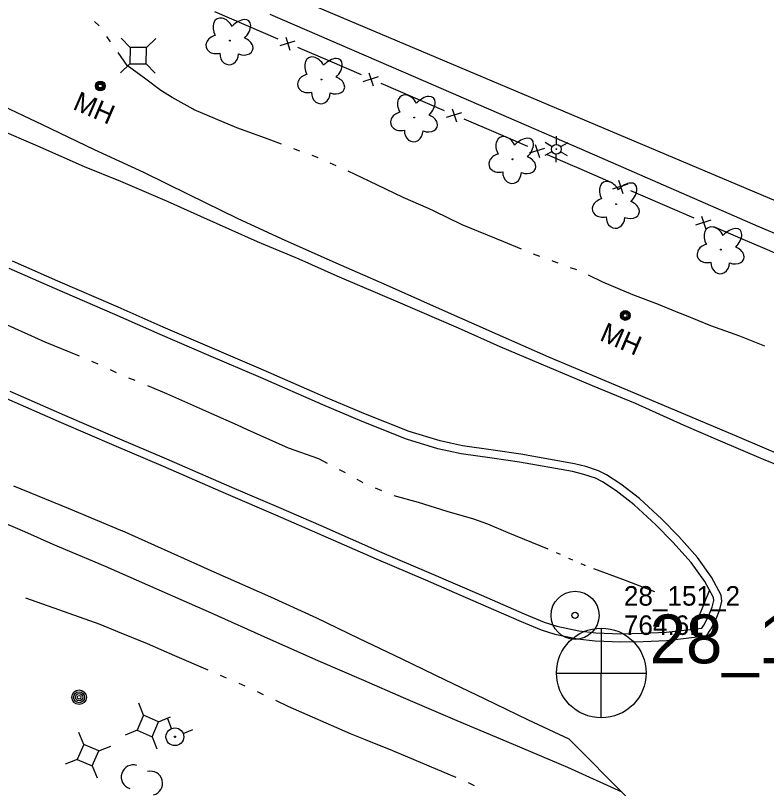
# Model space of a CAD drawing. Extents: x 589250 to 1188077, y 162953 to 363065.
# Drawn here: x 592734.7 to 592965.4, y 185912.6 to 186150.1 of the extents above; entities that cross this region are included whole.
import ezdxf

# ---------------------------------------------------------------- set-up
doc = ezdxf.new("R2010")
doc.units = 0
for name, color, linetype in [('E_DWY', 7, 'Continuous'), ('E_FEN_P', 7, 'Continuous'), ('E_LAND_TreeLine_P', 7, 'Continuous'), ('E_LAND_Vegetation', 7, 'Continuous'), ('E_LTG', 7, 'Continuous'), ('E_MAP_Limits', 7, 'Continuous'), ('E_MAP_PassPoints', 7, 'Continuous'), ('E_MAP_PhotoCenter', 7, 'Continuous'), ('E_MISCPROP', 7, 'Continuous'), ('E_PATH_Sidewalk', 7, 'Continuous'), ('E_RDWY', 7, 'Continuous'), ('E_RDWY_C_and_G', 7, 'Continuous'), ('E_RDWY_Gravel', 7, 'Continuous'), ('E_UTL_AG_Bold', 7, 'Continuous'), ('E_UTL_MH', 7, 'Continuous'), ('E_UTL_MH_Text', 7, 'Continuous'), ('E_UTL_WHydrant', 7, 'Continuous'), ('E_WTR_FlowLine', 7, 'Continuous')]:
    doc.layers.add(name, color=color, linetype=linetype)

msp = doc.modelspace()

# ---------------------------------------------------------------- linework, layer by layer
at = {"layer": 'E_DWY'}
for p, q in [((592812.8, 186150.44), (592856.83, 186131.41)), ((592856.83, 186131.41), (592908.6, 186108.96)), ((592908.6, 186108.96), (592962.78, 186085.37)), ((592962.78, 186085.37), (593013.54, 186063.31))]:
    msp.add_line(p, q, dxfattribs=at)
at = {"layer": 'E_FEN_P'}
for p, q in [((592805.68, 186146.99), (592795.92, 186151.19)), ((592815.44, 186142.79), (592805.68, 186146.99)), ((592819.13, 186139.31), (592817.82, 186143.31)), ((592820.56, 186142.2), (592815.89, 186140.71)), ((592831.23, 186135.99), (592821.48, 186140.19)), ((592840.99, 186131.79), (592831.23, 186135.99)), ((592846.11, 186131.2), (592841.44, 186129.7)), ((592844.69, 186128.31), (592843.38, 186132.31)), ((592856.79, 186124.99), (592847.03, 186129.19)), ((592866.54, 186120.79), (592856.79, 186124.99)), ((592870.24, 186117.31), (592868.93, 186121.31)), ((592871.67, 186120.2), (592867, 186118.71)), ((592882.34, 186113.99), (592872.58, 186118.19)), ((592892.1, 186109.8), (592882.34, 186113.99)), ((592897.23, 186109.21), (592892.55, 186107.71)), ((592895.8, 186106.32), (592894.49, 186110.32)), ((592905.24, 186104.15), (592898.14, 186107.2)), ((592907.9, 186103), (592905.24, 186104.15)), ((592917.65, 186098.79), (592907.9, 186103)), ((592922.78, 186098.2), (592918.1, 186096.7)), ((592921.34, 186095.31), (592920.04, 186099.31)), ((592933.44, 186091.97), (592923.69, 186096.18)), ((592943.19, 186087.77), (592933.44, 186091.97)), ((592946.89, 186084.28), (592945.58, 186088.28)), ((592948.32, 186087.17), (592943.65, 186085.68)), ((592958.98, 186080.95), (592949.23, 186085.16)), ((592964.33, 186078.65), (592958.98, 186080.95)), ((592968.75, 186076.76), (592964.33, 186078.65))]:
    msp.add_line(p, q, dxfattribs=at)
at = {"layer": 'E_LAND_TreeLine_P'}
for centre, start, end in [((592770.88, 185916.13), 72.7531, 252.7531), ((592776.19, 185914.17), 284.3384, 104.3384)]:
    msp.add_arc(centre, 3.71, start, end, dxfattribs=at)
at = {"layer": 'E_LAND_Vegetation'}
for centre in [(592800.53, 186142.34), (592828.67, 186130.37), (592857.2, 186118.71), (592887.41, 186105.88), (592919.2, 186092.11), (592951.39, 186078.13)]:
    msp.add_circle(centre, 0.128, dxfattribs=at)
for centre, major_axis, ratio in [((592798.65, 186145.33), (2, -3.72), 0.691916), ((592803.16, 186144.91), (-3.26, -3.46), 0.560249), ((592796.79, 186141.21), (3.5, 0.9), 0.782863), ((592804.17, 186140.67), (-3.38, 1.31), 0.716896), ((592800.36, 186138.36), (0.14, 3.45), 0.832022), ((592826.8, 186133.36), (2, -3.72), 0.691916), ((592831.31, 186132.94), (-3.26, -3.46), 0.560249), ((592824.93, 186129.24), (3.5, 0.9), 0.782863), ((592832.32, 186128.7), (-3.38, 1.31), 0.716896), ((592828.51, 186126.39), (0.14, 3.45), 0.832022), ((592855.33, 186121.7), (2, -3.72), 0.691916), ((592859.83, 186121.28), (-3.26, -3.46), 0.560249), ((592853.46, 186117.58), (3.5, 0.9), 0.782863), ((592860.85, 186117.04), (-3.38, 1.31), 0.716896), ((592857.04, 186114.73), (0.14, 3.45), 0.832022), ((592885.54, 186108.88), (2, -3.72), 0.691916), ((592890.04, 186108.45), (-3.26, -3.46), 0.560249), ((592883.67, 186104.76), (3.5, 0.9), 0.782863), ((592891.06, 186104.22), (-3.38, 1.31), 0.716896), ((592887.25, 186101.9), (0.14, 3.45), 0.832022), ((592917.33, 186095.1), (2, -3.72), 0.691916), ((592921.83, 186094.68), (-3.26, -3.46), 0.560249), ((592915.46, 186090.98), (3.5, 0.9), 0.782863), ((592922.85, 186090.44), (-3.38, 1.31), 0.716896), ((592919.04, 186088.13), (0.14, 3.45), 0.832022), ((592949.52, 186081.13), (2, -3.72), 0.691916), ((592954.02, 186080.7), (-3.26, -3.46), 0.560249), ((592947.65, 186077.01), (3.5, 0.9), 0.782863), ((592955.04, 186076.47), (-3.38, 1.31), 0.716896), ((592951.22, 186074.15), (0.14, 3.45), 0.832022)]:
    msp.add_ellipse(centre, major_axis=major_axis, ratio=ratio, start_param=1.570796, end_param=4.712389, dxfattribs=at)
at = {"layer": 'E_LTG'}
for p, q in [((592900.86, 186110.47), (592900.89, 186112.97)), ((592899.55, 186109.74), (592897.4, 186111.02)), ((592904.33, 186110.92), (592902.15, 186109.7)), ((592899.53, 186108.24), (592897.34, 186107.02)), ((592900.78, 186104.97), (592900.82, 186107.47)), ((592904.27, 186106.92), (592902.12, 186108.2))]:
    msp.add_line(p, q, dxfattribs=at)
for radius in [1.5, 0.125]:
    msp.add_circle((592900.84, 186108.97), radius, dxfattribs=at)
at = {"layer": 'E_MAP_Limits'}
msp.add_line((593101.2, 186036.84), (592256.92, 186393.93), dxfattribs=at)
at = {"layer": 'E_MAP_PassPoints'}
for radius in [7.38, 7.38, 0.945, 0.945]:
    msp.add_circle((592906.6, 185965.77), radius, dxfattribs=at)
at = {"layer": 'E_MAP_PhotoCenter'}
for p, q in [((592914.61, 185961.86), (592914.55, 185934.45)), ((592914.61, 185961.86), (592914.55, 185934.45)), ((592900.92, 185948.05), (592928.38, 185948.04)), ((592900.92, 185948.05), (592928.38, 185948.04))]:
    msp.add_line(p, q, dxfattribs=at)
msp.add_circle((592914.66, 185948.06), 13.78, dxfattribs=at)
msp.add_circle((592914.66, 185948.06), 13.78, dxfattribs=at)
at = {"layer": 'E_MISCPROP'}
for radius in [2.23, 1.67, 1.12, 0.558]:
    msp.add_circle((592754.24, 185940.61), radius, dxfattribs=at)
at = {"layer": 'E_PATH_Sidewalk'}
msp.add_line((592943.12, 185961.54), (592947.94, 185973.35), dxfattribs=at)
at = {"layer": 'E_RDWY'}
for p, q in [((592741.57, 186109.9), (592726.43, 186116.34)), ((592755.95, 186103.6), (592741.57, 186109.9)), ((592767.1, 186099.05), (592755.95, 186103.6)), ((592781.43, 186092.89), (592767.1, 186099.05)), ((592791.6, 186088.28), (592781.43, 186092.89)), ((592809.06, 186080.53), (592791.6, 186088.28)), ((592821.81, 186075.18), (592809.06, 186080.53)), ((592833.56, 186069.94), (592821.81, 186075.18)), ((592853.02, 186061.63), (592833.56, 186069.94)), ((592870.75, 186053.95), (592853.02, 186061.63)), ((592883.64, 186048.21), (592870.75, 186053.95)), ((592896.2, 186042.9), (592883.64, 186048.21)), ((592912, 186036.32), (592896.2, 186042.9)), ((592925.17, 186030.83), (592912, 186036.32)), ((592940.15, 186024.08), (592925.17, 186030.83)), ((592950.56, 186019.62), (592940.15, 186024.08)), ((592964.52, 186013.65), (592950.56, 186019.62)), ((592975.73, 186009.1), (592964.52, 186013.65)), ((592734.06, 186005.58), (592750.93, 185998.74)), ((592750.93, 185998.74), (592767.43, 185991.7)), ((592782.56, 185984.93), (592767.43, 185991.7)), ((592795.74, 185979.05), (592782.56, 185984.93)), ((592813.14, 185971.31), (592795.74, 185979.05)), ((592827.3, 185964.85), (592813.14, 185971.31)), ((592840.15, 185958.62), (592827.3, 185964.85)), ((592853.49, 185952.3), (592840.15, 185958.62)), ((592866.8, 185945.82), (592853.49, 185952.3)), ((592878.79, 185940.07), (592866.8, 185945.82)), ((592892.34, 185933.53), (592878.79, 185940.07)), ((592904.79, 185927.77), (592892.34, 185933.53)), ((592922.76, 185909.72), (592904.79, 185927.77))]:
    msp.add_line(p, q, dxfattribs=at)
at = {"layer": 'E_RDWY_C_and_G'}
for p, q in [((592747.74, 186068.42), (592733.75, 186074.58)), ((592746.74, 186066.13), (592732.76, 186072.29)), ((592766.21, 186060.45), (592747.74, 186068.42)), ((592765.21, 186058.15), (592746.74, 186066.13)), ((592780.11, 186054.32), (592766.21, 186060.45)), ((592779.11, 186052.02), (592765.21, 186058.15)), ((592795.08, 186047.86), (592780.11, 186054.32)), ((592794.1, 186045.56), (592779.11, 186052.02)), ((592810.92, 186041.09), (592795.08, 186047.86)), ((592809.93, 186038.79), (592794.1, 186045.56)), ((592830.07, 186032.7), (592810.92, 186041.09)), ((592829.09, 186030.41), (592809.93, 186038.79)), ((592732.94, 186034.63), (592749.77, 186027.29)), ((592731.94, 186032.34), (592748.78, 186025)), ((592842.19, 186027.6), (592830.07, 186032.7)), ((592841.24, 186025.29), (592829.09, 186030.41)), ((592749.77, 186027.29), (592765.92, 186020.33)), ((592855.69, 186022.29), (592842.19, 186027.6)), ((592748.78, 186025), (592764.94, 186018.03)), ((592854.86, 186019.93), (592841.24, 186025.29)), ((592865.12, 186019.37), (592855.69, 186022.29)), ((592765.92, 186020.33), (592781.09, 186013.89)), ((592864.47, 186016.95), (592854.86, 186019.93)), ((592868.32, 186018.65), (592865.12, 186019.37)), ((592764.94, 186018.03), (592780.1, 186011.59)), ((592867.79, 186016.21), (592864.47, 186016.95)), ((592872.04, 186017.85), (592868.32, 186018.65)), ((592881.49, 186016.52), (592872.04, 186017.85)), ((592889.92, 186015.28), (592881.49, 186016.52)), ((592871.6, 186015.38), (592867.79, 186016.21)), ((592881.13, 186014.05), (592871.6, 186015.38)), ((592889.52, 186012.81), (592881.13, 186014.05)), ((592906.38, 186012.36), (592889.92, 186015.28)), ((592781.09, 186013.89), (592801.07, 186005.17)), ((592905.85, 186009.92), (592889.52, 186012.81)), ((592909.94, 186011.48), (592906.38, 186012.36)), ((592780.1, 186011.59), (592800.08, 186002.88)), ((592909.25, 186009.07), (592905.85, 186009.92)), ((592913.83, 186010.21), (592909.94, 186011.48)), ((592916.25, 186008.92), (592913.83, 186010.21)), ((592912.85, 186007.9), (592909.25, 186009.07)), ((592914.98, 186006.76), (592912.85, 186007.9)), ((592920.67, 186006.11), (592916.25, 186008.92)), ((592801.07, 186005.17), (592815.55, 185998.98)), ((592919.23, 186004.06), (592914.98, 186006.76)), ((592926.35, 186001.65), (592920.67, 186006.11)), ((592800.08, 186002.88), (592814.57, 185996.68)), ((592924.72, 185999.76), (592919.23, 186004.06)), ((592933.21, 185995.29), (592926.35, 186001.65)), ((592815.55, 185998.98), (592828.47, 185993.32)), ((592931.43, 185993.54), (592924.72, 185999.76)), ((592814.57, 185996.68), (592827.47, 185991.03)), ((592938.45, 185990), (592933.21, 185995.29)), ((592828.47, 185993.32), (592846.52, 185985.43)), ((592936.63, 185988.29), (592931.43, 185993.54)), ((592827.47, 185991.03), (592845.53, 185983.14)), ((592942.27, 185981.97), (592936.63, 185988.29)), ((592944.23, 185983.53), (592938.45, 185990)), ((592846.52, 185985.43), (592861.68, 185978.94)), ((592948.55, 185977.46), (592944.23, 185983.53)), ((592845.53, 185983.14), (592860.7, 185976.64)), ((592946.42, 185976.13), (592942.27, 185981.97)), ((592861.68, 185978.94), (592877.87, 185971.94)), ((592860.7, 185976.64), (592876.88, 185969.65)), ((592949.09, 185971.24), (592946.42, 185976.13)), ((592951.52, 185972), (592948.55, 185977.46)), ((592877.87, 185971.94), (592891, 185966.2)), ((592951.72, 185970.14), (592951.52, 185972)), ((592876.88, 185969.65), (592890.02, 185963.9)), ((592948.71, 185968.33), (592949.19, 185970.31)), ((592949.19, 185970.31), (592949.09, 185971.24)), ((592951.09, 185967.56), (592951.72, 185970.14)), ((592947.65, 185965.73), (592948.71, 185968.33)), ((592949.93, 185964.71), (592951.09, 185967.56)), ((592891, 185966.2), (592897.07, 185963.69)), ((592946.2, 185962.78), (592947.65, 185965.73)), ((592948.36, 185961.51), (592949.93, 185964.71)), ((592890.02, 185963.9), (592896.21, 185961.33)), ((592897.07, 185963.69), (592901.02, 185962.45)), ((592901.02, 185962.45), (592907.73, 185961.02)), ((592943.77, 185961.61), (592945.54, 185961.84)), ((592945.54, 185961.84), (592946.2, 185962.78)), ((592896.21, 185961.33), (592900.39, 185960.03)), ((592900.39, 185960.03), (592907.32, 185958.55)), ((592907.73, 185961.02), (592912.97, 185960.42)), ((592912.97, 185960.42), (592920.66, 185960.09)), ((592920.66, 185960.09), (592927.44, 185960.26)), ((592927.44, 185960.26), (592934.62, 185960.57)), ((592934.62, 185960.57), (592943.77, 185961.61)), ((592944.07, 185959.13), (592946.95, 185959.5)), ((592946.95, 185959.5), (592948.36, 185961.51)), ((592907.32, 185958.55), (592912.77, 185957.92)), ((592912.77, 185957.92), (592920.64, 185957.59)), ((592920.64, 185957.59), (592927.52, 185957.76)), ((592927.52, 185957.76), (592934.81, 185958.07)), ((592934.81, 185958.07), (592944.07, 185959.13))]:
    msp.add_line(p, q, dxfattribs=at)
at = {"layer": 'E_RDWY_Gravel'}
for p, q in [((592742.98, 186116.47), (592727.29, 186123.9)), ((592758.99, 186108.74), (592742.98, 186116.47)), ((592774.12, 186101.77), (592758.99, 186108.74)), ((592787.88, 186095.11), (592774.12, 186101.77)), ((592803.09, 186087.58), (592787.88, 186095.11)), ((592817.51, 186080.88), (592803.09, 186087.58)), ((592834.9, 186073.29), (592817.51, 186080.88)), ((592848.64, 186067.25), (592834.9, 186073.29)), ((592864.92, 186059.97), (592848.64, 186067.25)), ((592882.75, 186052.08), (592864.92, 186059.97)), ((592898.5, 186045.05), (592882.75, 186052.08)), ((592915.18, 186038.08), (592898.5, 186045.05)), ((592939.95, 186027.64), (592915.18, 186038.08)), ((592955.65, 186021.01), (592939.95, 186027.64)), ((592971.95, 186014.07), (592955.65, 186021.01)), ((592737.56, 185991.41), (592726.4, 185996.17)), ((592746.3, 185987.57), (592737.56, 185991.41)), ((592762.33, 185980.73), (592746.3, 185987.57)), ((592778.79, 185973.52), (592762.33, 185980.73)), ((592794.92, 185966.41), (592778.79, 185973.52)), ((592812.27, 185958.69), (592794.92, 185966.41)), ((592827.7, 185951.84), (592812.27, 185958.69)), ((592841.72, 185945.73), (592827.7, 185951.84)), ((592853.85, 185940.41), (592841.72, 185945.73)), ((592870.36, 185933.41), (592853.85, 185940.41)), ((592887.64, 185926.07), (592870.36, 185933.41)), ((592904.42, 185919.04), (592887.64, 185926.07)), ((592921.04, 185911.44), (592904.42, 185919.04))]:
    msp.add_line(p, q, dxfattribs=at)
at = {"layer": 'E_UTL_AG_Bold'}
for p, q in [((592769.92, 186140.24), (592767.13, 186143.11)), ((592774.92, 186140.17), (592777.79, 186142.95)), ((592769.92, 186140.24), (592769.85, 186135.24)), ((592774.92, 186140.17), (592769.92, 186140.24)), ((592774.85, 186135.17), (592774.92, 186140.17)), ((592769.85, 186135.24), (592766.98, 186132.45)), ((592769.85, 186135.24), (592774.85, 186135.17)), ((592774.85, 186135.17), (592777.64, 186132.3)), ((592774.05, 185935.06), (592772.56, 185938.77)), ((592774.05, 185935.06), (592772.07, 185930.46)), ((592778.64, 185933.08), (592774.05, 185935.06)), ((592778.64, 185933.08), (592782.36, 185934.57)), ((592776.67, 185928.49), (592778.64, 185933.08)), ((592755.66, 185926.09), (592754.18, 185929.81)), ((592772.07, 185930.46), (592768.36, 185928.98)), ((592772.07, 185930.46), (592776.67, 185928.49)), ((592776.67, 185928.49), (592778.15, 185924.77)), ((592755.66, 185926.09), (592753.69, 185921.5)), ((592760.26, 185924.12), (592755.66, 185926.09)), ((592758.29, 185919.52), (592760.26, 185924.12)), ((592760.26, 185924.12), (592763.97, 185925.6)), ((592753.69, 185921.5), (592749.98, 185920.01)), ((592753.69, 185921.5), (592758.29, 185919.52)), ((592758.29, 185919.52), (592759.77, 185915.81))]:
    msp.add_line(p, q, dxfattribs=at)
at = {"layer": 'E_UTL_MH'}
for centre, radius in [((592760.78, 186128.41), 1.5), ((592760.78, 186128.41), 1.22), ((592760.77, 186128.4), 0.968), ((592760.74, 186128.4), 0.605), ((592922.03, 186057.89), 1.5), ((592922.03, 186057.89), 1.22), ((592922.02, 186057.88), 0.968), ((592921.99, 186057.88), 0.605)]:
    msp.add_circle(centre, radius, dxfattribs=at)
at = {"layer": 'E_UTL_WHydrant'}
for p, q in [((592782.67, 185930.99), (592781.5, 185933.93)), ((592786.2, 185929.48), (592789.14, 185930.65))]:
    msp.add_line(p, q, dxfattribs=at)
for radius in [2.74, 0.21]:
    msp.add_circle((592783.68, 185928.47), radius, dxfattribs=at)
at = {"layer": 'E_WTR_FlowLine'}
for p, q in [((592760.43, 186146.87), (592758.93, 186148.21)), ((592763.91, 186141.93), (592762.75, 186143.58)), ((592769.02, 186134.74), (592766.23, 186138.65)), ((592774.7, 186130.45), (592769.02, 186134.74)), ((592779.33, 186126.98), (592774.7, 186130.45)), ((592782.79, 186124.89), (592779.33, 186126.98)), ((592789.29, 186121.29), (592782.79, 186124.89)), ((592789.59, 186121.12), (592789.29, 186121.29)), ((592802.68, 186115.56), (592789.59, 186121.12)), ((592811.51, 186112.32), (592802.68, 186115.56)), ((592816.4, 186110.5), (592811.51, 186112.32)), ((592822.07, 186108.41), (592820.17, 186109.1)), ((592827.01, 186106.59), (592825.85, 186107.02)), ((592827.72, 186106.29), (592827.01, 186106.59)), ((592833.25, 186103.86), (592831.41, 186104.67)), ((592843.36, 186099.13), (592836.91, 186102.18)), ((592853.8, 186094.11), (592843.36, 186099.13)), ((592861.57, 186090.76), (592853.8, 186094.11)), ((592863.37, 186089.89), (592861.57, 186090.76)), ((592871.89, 186085.79), (592863.37, 186089.89)), ((592884.77, 186080.5), (592871.89, 186085.79)), ((592890.14, 186078.28), (592884.77, 186080.5)), ((592895.76, 186076.06), (592893.88, 186076.78)), ((592900.02, 186074.43), (592899.52, 186074.63)), ((592901.41, 186073.94), (592900.02, 186074.43)), ((592907.1, 186071.91), (592905.2, 186072.58)), ((592915.17, 186068.1), (592910.75, 186070.23)), ((592924.34, 186064.19), (592915.17, 186068.1)), ((592932.2, 186061.29), (592924.34, 186064.19)), ((592937.7, 186059.06), (592932.2, 186061.29)), ((592940.31, 186058.01), (592937.7, 186059.06)), ((592948.32, 186054.7), (592940.31, 186058.01)), ((592743.85, 186049.69), (592729.21, 186056.25)), ((592957.26, 186051.57), (592948.32, 186054.7)), ((592754.37, 186045.39), (592743.85, 186049.69)), ((592964.89, 186048.47), (592957.26, 186051.57)), ((592760.08, 186042.91), (592758.2, 186043.78)), ((592765.73, 186040.3), (592763.85, 186041.17)), ((592771.47, 186037.88), (592769.55, 186038.67)), ((592781.22, 186033.83), (592775.31, 186036.29)), ((592795.01, 186027.63), (592781.22, 186033.83)), ((592802.86, 186024.17), (592795.01, 186027.63)), ((592805.98, 186022.79), (592802.86, 186024.17)), ((592818.58, 186017.1), (592805.98, 186022.79)), ((592827.89, 186013.83), (592818.58, 186017.1)), ((592830.55, 186012.45), (592827.89, 186013.83)), ((592834.49, 186010.39), (592834.23, 186010.52)), ((592836.04, 186009.51), (592834.49, 186010.39)), ((592840.77, 186006.84), (592839.65, 186007.47)), ((592841.5, 186006.52), (592840.77, 186006.84)), ((592847.2, 186004.02), (592845.3, 186004.85)), ((592858.55, 186000.41), (592851.06, 186002.51)), ((592867.34, 185997.66), (592858.55, 186000.41)), ((592875.55, 185995.3), (592867.34, 185997.66)), ((592879.83, 185993.73), (592875.55, 185995.3)), ((592886.01, 185991.16), (592879.83, 185993.73)), ((592898.33, 185986.13), (592886.01, 185991.16)), ((592898.38, 185986.11), (592898.33, 185986.13)), ((592902.17, 185984.41), (592900.9, 185984.97)), ((592905.95, 185982.71), (592904.69, 185983.27)), ((592909.67, 185981.04), (592908.47, 185981.57)), ((592909.74, 185981.01), (592909.67, 185981.04)), ((592921.29, 185976.81), (592912.34, 185980.06)), ((592931.09, 185972.98), (592921.29, 185976.81)), ((592747.98, 185967.43), (592737.91, 185971.06)), ((592760.72, 185962.94), (592747.98, 185967.43)), ((592766.16, 185960.72), (592760.72, 185962.94)), ((592775.27, 185956.99), (592766.16, 185960.72)), ((592783.67, 185953.31), (592775.27, 185956.99)), ((592793.86, 185948.93), (592783.67, 185953.31)), ((592799.57, 185946.46), (592797.67, 185947.28)), ((592805.28, 185943.98), (592803.38, 185944.8)), ((592810.93, 185941.36), (592809.05, 185942.24)), ((592818.47, 185937.8), (592814.69, 185939.59)), ((592837.64, 185929.35), (592818.47, 185937.8)), ((592842.24, 185927.49), (592837.64, 185929.35)), ((592850.58, 185924.12), (592842.24, 185927.49)), ((592868.36, 185916.68), (592850.58, 185924.12)), ((592870.04, 185915.94), (592868.36, 185916.68)), ((592875.74, 185913.43), (592873.84, 185914.27))]:
    msp.add_line(p, q, dxfattribs=at)

# ---------------------------------------------------------------- texts
at = {"layer": 'E_MAP_PassPoints'}
for s, p in [('28_151_2', (592921.6, 185968.75)), ('28_151_2', (592921.6, 185968.75)), ('764.61', (592921.6, 185959.75)), ('764.61', (592921.6, 185959.75))]:
    msp.add_text(s, height=6, dxfattribs=at).set_placement(p)
at = {"layer": 'E_MAP_PhotoCenter'}
msp.add_text('28_151', height=15, dxfattribs=at).set_placement((592929.52, 185951.03))
msp.add_text('28_151', height=15, dxfattribs=at).set_placement((592929.52, 185951.03))
at = {"layer": 'E_UTL_MH_Text'}
for p in [(592752.01, 186121.38), (592913.86, 186050.4)]:
    msp.add_text('MH', height=6, rotation=336.6781, dxfattribs=at).set_placement(p)

doc.saveas('drawing.dxf')
